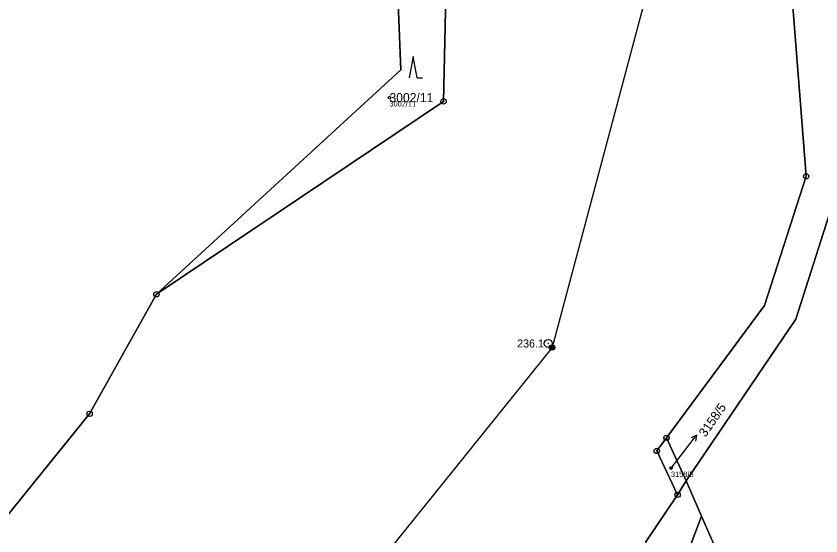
# Model space of a CAD drawing. Extents: x -761891 to -756141, y -1178507 to -1171885.
# Drawn here: x -761240.4 to -761089.6, y -1174525.5 to -1174428.2 of the extents above; entities that cross this region are included whole.
import ezdxf

# ---------------------------------------------------------------- set-up
doc = ezdxf.new("R2010")
doc.units = 0
for name, color, linetype in [('Definiční body', 7, 'Continuous'), ('Hranice parcel', 7, 'Continuous'), ('Parcelní čísla', 7, 'Continuous'), ('Polygon parcely', 7, 'Continuous'), ('Pop  PČ popisy', 7, 'Continuous'), ('Poz předměty', 7, 'Continuous'), ('Značky bodu BP', 7, 'Continuous'), ('Značky kultur', 7, 'Continuous')]:
    doc.layers.add(name, color=color, linetype=linetype)

msp = doc.modelspace()

# ---------------------------------------------------------------- linework, layer by layer
at = {"layer": 'Definiční body'}
for centre in [(-761170.41, -1174443.47), (-761117.66, -1174512.84)]:
    msp.add_circle(centre, 0.25, dxfattribs=at)
at = {"layer": 'Hranice parcel'}
for p, q in [((-761118.51, -1174507.18), (-761114.84, -1174515.24)), ((-761114.84, -1174515.24), (-761116.43, -1174517.86)), ((-761111.92, -1174521.88), (-761114.84, -1174515.24)), ((-761118.39, -1174538.87), (-761111.92, -1174521.88))]:
    msp.add_line(p, q, dxfattribs=at)
for points in [[(-761170.32, -1174317.04), (-761178.96, -1174332.25), (-761159.87, -1174424.35), (-761160.27, -1174444.17), (-761214.08, -1174480.29)], [(-761214.08, -1174480.29), (-761168.28, -1174438.27), (-761169.41, -1174410.12), (-761177.14, -1174376.1), (-761188.7, -1174350.06), (-761186.95, -1174335.98), (-761184.56, -1174325.96)], [(-761118.51, -1174507.18), (-761100.13, -1174482.41), (-761092.33, -1174458.19), (-761095.01, -1174423.95)], [(-761087.41, -1174437.01), (-761085.75, -1174458.39), (-761094.28, -1174484.95), (-761114.84, -1174515.24)], [(-761214.08, -1174480.29), (-761226.59, -1174502.68), (-761242.08, -1174521.83), (-761244.9, -1174544.66), (-761256.82, -1174567.68), (-761283.84, -1174604.4), (-761280.54, -1174630.71), (-761296.32, -1174635.24), (-761308.93, -1174646.55), (-761335.22, -1174671.83), (-761356.52, -1174697.19), (-761382.05, -1174723.36), (-761415.42, -1174752.39), (-761460.36, -1174774.83), (-761493.05, -1174769.67), (-761497.86, -1174775.35)], [(-761116.43, -1174517.86), (-761120.33, -1174509.63), (-761118.51, -1174507.18)], [(-761123.46, -1174534.89), (-761122.37, -1174526.67), (-761116.43, -1174517.86)], [(-761111.92, -1174521.88), (-761086.52, -1174579.63), (-761055.86, -1174614.81), (-761032.46, -1174628.08), (-761013.43, -1174633.75), (-761007.4, -1174636.66)]]:
    msp.add_lwpolyline(points, dxfattribs=at)
at = {"layer": 'Polygon parcely'}
for points in [[(-761122.37, -1174526.67), (-761116.43, -1174517.86), (-761120.33, -1174509.63), (-761118.51, -1174507.18), (-761100.13, -1174482.41), (-761092.33, -1174458.19), (-761095.01, -1174423.95), (-761101.35, -1174417.89), (-761101.95, -1174381.42), (-761117.92, -1174331.5), (-761124.63, -1174322.92), (-761132.21, -1174316.04), (-761150.34, -1174311.61), (-761170.32, -1174317.04), (-761178.96, -1174332.25), (-761159.87, -1174424.35), (-761160.27, -1174444.17), (-761214.08, -1174480.29), (-761226.59, -1174502.68), (-761242.08, -1174521.83), (-761244.9, -1174544.66)], [(-761244.9, -1174544.66), (-761242.08, -1174521.83), (-761226.59, -1174502.68), (-761214.08, -1174480.29), (-761168.28, -1174438.27), (-761169.41, -1174410.12), (-761177.14, -1174376.1), (-761188.7, -1174350.06), (-761186.95, -1174335.98), (-761184.56, -1174325.96), (-761207.01, -1174351.15), (-761231.63, -1174403.52), (-761242.1, -1174419.39), (-761271.17, -1174438.44), (-761281.29, -1174540.38)], [(-761085.7, -1174389.56), (-761095.76, -1174413.91), (-761095.72, -1174418.63), (-761095.01, -1174423.95), (-761092.33, -1174458.19), (-761100.13, -1174482.41), (-761118.51, -1174507.18), (-761114.84, -1174515.24), (-761094.28, -1174484.95), (-761085.75, -1174458.39)], [(-761118.39, -1174538.87), (-761111.92, -1174521.88), (-761114.84, -1174515.24), (-761116.43, -1174517.86), (-761122.37, -1174526.67)]]:
    msp.add_lwpolyline(points, dxfattribs=at)
for points in [[(-761184.56, -1174325.96), (-761186.95, -1174335.98), (-761188.7, -1174350.06), (-761177.14, -1174376.1), (-761169.41, -1174410.12), (-761168.28, -1174438.27), (-761214.08, -1174480.29), (-761160.27, -1174444.17), (-761159.87, -1174424.35), (-761178.96, -1174332.25), (-761170.32, -1174317.04)], [(-761085.75, -1174458.39), (-761094.28, -1174484.95), (-761114.84, -1174515.24), (-761111.92, -1174521.88), (-761086.52, -1174579.63), (-761055.86, -1174614.81), (-761032.46, -1174628.08), (-761013.43, -1174633.75), (-761007.4, -1174636.66), (-761026.76, -1174579.92), (-761027.38, -1174577.68), (-761039.66, -1174544.39), (-761040.41, -1174540.77), (-761046.17, -1174524.35), (-761053.14, -1174504.88), (-761055.79, -1174496.37), (-761067.11, -1174465.6), (-761075.09, -1174472.68), (-761087.41, -1174437.01)], [(-761118.51, -1174507.18), (-761120.33, -1174509.63), (-761116.43, -1174517.86), (-761114.84, -1174515.24)], [(-761000.53, -1174639.56), (-761000.95, -1174639.42), (-761007.4, -1174636.66), (-761013.43, -1174633.75), (-761032.46, -1174628.08), (-761055.86, -1174614.81), (-761086.52, -1174579.63), (-761111.92, -1174521.88), (-761118.39, -1174538.87), (-761117.05, -1174539.33), (-761108.66, -1174550.78), (-761103.65, -1174564.69), (-761092.35, -1174582.76), (-761074.16, -1174606.04), (-761060.77, -1174620.23), (-761042.62, -1174632.65), (-761018.97, -1174638.2), (-761012.85, -1174640.11), (-761005.01, -1174645.75), (-760996.36, -1174661.9), (-760987.89, -1174662.27)]]:
    msp.add_lwpolyline(points, close=True, dxfattribs=at)
at = {"layer": 'Pop  PČ popisy'}
for p, q in [((-761114.72, -1174509.07), (-761112.87, -1174506.71)), ((-761112.87, -1174506.71), (-761113.88, -1174507.19)), ((-761112.87, -1174506.71), (-761113.09, -1174507.8)), ((-761117.66, -1174512.84), (-761114.72, -1174509.07))]:
    msp.add_line(p, q, dxfattribs=at)
at = {"layer": 'Poz předměty'}
for p, q in [((-761117.31, -1174405.53), (-761139.95, -1174490.27)), ((-761139.95, -1174490.27), (-761192.12, -1174555))]:
    msp.add_line(p, q, dxfattribs=at)
for radius in [0.5, 0.4, 0.3, 0.2, 0.1]:
    msp.add_circle((-761139.95, -1174490.27), radius, dxfattribs=at)
at = {"layer": 'Značky bodu BP'}
for centre, radius in [((-761160.27, -1174444.17), 0.5), ((-761160.27, -1174444.17), 0.0303), ((-761092.33, -1174458.19), 0.5), ((-761092.33, -1174458.19), 0.0303), ((-761214.08, -1174480.29), 0.5), ((-761214.08, -1174480.29), 0.0303), ((-761140.67, -1174489.51), 0.75), ((-761140.67, -1174489.51), 0.03), ((-761226.59, -1174502.68), 0.5), ((-761226.59, -1174502.68), 0.0303), ((-761118.51, -1174507.18), 0.5), ((-761118.51, -1174507.18), 0.0303), ((-761120.33, -1174509.63), 0.5), ((-761120.33, -1174509.63), 0.0303), ((-761116.43, -1174517.86), 0.5), ((-761116.43, -1174517.86), 0.0303)]:
    msp.add_circle(centre, radius, dxfattribs=at)
at = {"layer": 'Značky kultur'}
for p, q in [((-761165.98, -1174435.77), (-761166.73, -1174439.77)), ((-761165.23, -1174439.77), (-761165.98, -1174435.77)), ((-761165.23, -1174439.77), (-761164.23, -1174439.77))]:
    msp.add_line(p, q, dxfattribs=at)

# ---------------------------------------------------------------- texts
at = {"layer": 'Definiční body'}
for s, p in [('3002/11', (-761170.41, -1174445.13)), ('3158/5', (-761117.66, -1174514.5))]:
    msp.add_text(s, height=1, dxfattribs=at).set_placement(p)
at = {"layer": 'Parcelní čísla'}
msp.add_text('3002/11', height=1.7, dxfattribs=at).set_placement((-761170.41, -1174444.32))
msp.add_text('3158/5', height=1.7, rotation=55, dxfattribs=at).set_placement((-761111.19, -1174507.16))
at = {"layer": 'Značky bodu BP'}
msp.add_text('236.1', height=1.5, dxfattribs=at).set_placement((-761146.49, -1174490.26))

doc.saveas('drawing.dxf')
